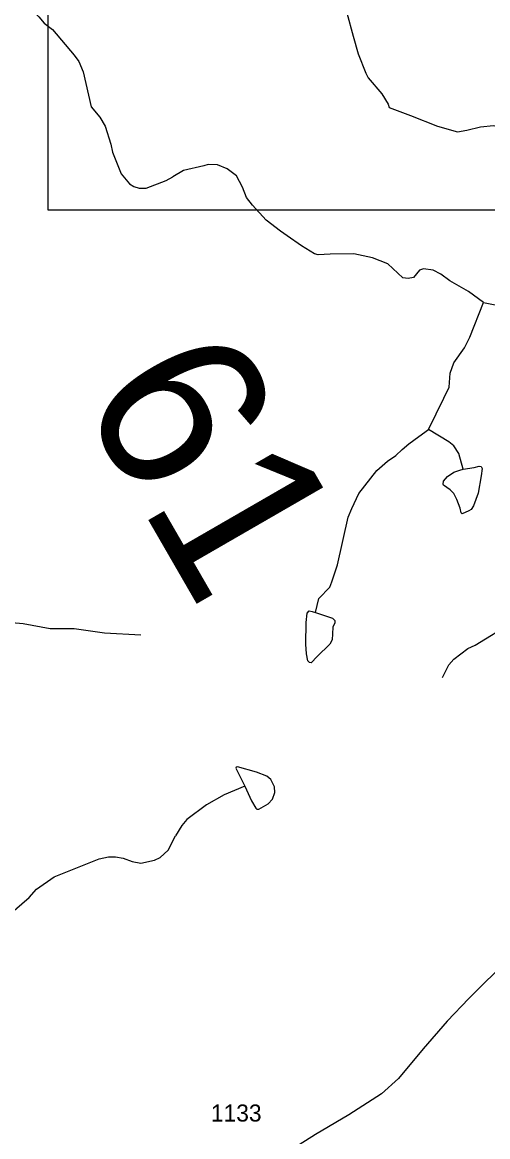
# Model space of a CAD drawing. Extents: x 2056842 to 2160602, y 826753 to 1016856.
# Drawn here: x 2109514 to 2112929, y 914370 to 922545 of the extents above; entities that cross this region are included whole.
import ezdxf

# ---------------------------------------------------------------- set-up
doc = ezdxf.new("R2010")
doc.units = 0
for name, color, linetype in [('Exist Hydrographic Creek Single Shore', 7, 'Continuous'), ('Exist Hydrographic Misc Water Feature', 7, 'Continuous'), ('Exist Road Non-System Type 51', 7, 'Continuous'), ('Exist Road Secondary Structure Standard Bridge Number Label', 7, 'Continuous'), ('Exist Road Secondary Type 51 Attributed', 7, 'Continuous'), ('Exist Road Secondary Type 51 Number Label', 7, 'Continuous'), ('Map Preparation Inset Cut Line', 7, 'Continuous')]:
    doc.layers.add(name, color=color, linetype=linetype)

msp = doc.modelspace()

# ---------------------------------------------------------------- linework, layer by layer
at = {"layer": 'Exist Hydrographic Creek Single Shore'}
for points in [[(2109352.4, 922993), (2109440.7, 922913.4), (2109468.8, 922877.4), (2109501.1, 922759.5), (2109525.2, 922715.7), (2109591.5, 922625.8), (2109635.7, 922586.1), (2109675.7, 922538.1), (2109736.1, 922492.2), (2109894.6, 922304.8), (2109928.8, 922258.8), (2109961, 922183), (2110019.6, 921925.2), (2110082, 921849.4), (2110122, 921783.6), (2110162.6, 921651.9), (2110176.8, 921591.9), (2110239.1, 921434.1), (2110299.6, 921360.3), (2110331.7, 921340.3), (2110371.4, 921328.3), (2110423.6, 921328.5), (2110569.5, 921385.2), (2110619.2, 921411.1)], [(2112898.8, 920488.7), (2112788.3, 920570.4), (2112650.1, 920647.7), (2112585.9, 920697.3), (2112527.8, 920727.1), (2112457.7, 920736.7), (2112427.7, 920726.5), (2112383.9, 920672.3), (2112344.1, 920666.2), (2112305.9, 920671.6), (2112196.4, 920773.7), (2112083.6, 920818.1), (2111946.8, 920847.2), (2111773.2, 920843.8), (2111685.9, 920839.6), (2111657.8, 920845.9), (2111561.6, 920905.5), (2111456.4, 920977.7), (2111409.6, 921013.2), (2111304.5, 921093.1), (2111203.1, 921204.6), (2111160.2, 921260.8), (2111129.8, 921335.6), (2111085.5, 921418), (2111016.5, 921470.4), (2110946.6, 921500.1), (2110878.7, 921501.8), (2110846.6, 921491.7), (2110696.6, 921457.3), (2110619.2, 921411.1)], [(2112898.8, 920488.7), (2112983.1, 920473.2), (2113059.1, 920451)]]:
    msp.add_lwpolyline(points, dxfattribs=at)
at = {"layer": 'Exist Hydrographic Misc Water Feature'}
for points in [[(2112493.1, 919558.7), (2112607.9, 919787.7), (2112645.7, 919867.8), (2112653.3, 919971.9), (2112680.9, 920048), (2112758.4, 920158.3), (2112798, 920234.5), (2112898.9, 920488.8)], [(2111665.5, 918214.5), (2111690.7, 918317.8), (2111770.3, 918402.1), (2111786.1, 918440.2), (2111827.5, 918566.4), (2111906, 918914.7), (2111931.7, 918978.7), (2111983.3, 919089), (2112115.4, 919258.3), (2112192.7, 919326.7), (2112253.5, 919368.5), (2112300.3, 919410.3), (2112349.7, 919452.2), (2112423.2, 919507.9), (2112493.1, 919558.7)], [(2112748.9, 919266), (2112716, 919381.3), (2112679.5, 919438.1), (2112643.8, 919468.8), (2112493.1, 919558.7)], [(2112748.9, 919266), (2112828.7, 919279.6), (2112866.7, 919288.4), (2112881.9, 919287.2), (2112888.3, 919273.2), (2112881.9, 919217.5), (2112857.9, 919090.7), (2112823.7, 918998.2), (2112808.5, 918971.6), (2112790.7, 918962.7), (2112740.1, 918939.9), (2112733.8, 918947.5), (2112727.4, 918980.5), (2112702.1, 919043.8), (2112679.3, 919088.2), (2112654, 919114.8), (2112603.3, 919150.3), (2112602, 919157.9), (2112604.6, 919178.2), (2112633.7, 919213.7), (2112680.6, 919245.3), (2112723.6, 919260.5), (2112748.9, 919266)], [(2112597.1, 917739.8), (2112642.8, 917832), (2112680.5, 917874.2), (2112784.1, 917952.7), (2112836, 917977), (2113107.2, 918142), (2113242.6, 918276.6), (2113304.5, 918324.9), (2113458.1, 918437.6), (2113611.5, 918496.3), (2113689.6, 918502.6), (2113795.8, 918465.1)], [(2111665.5, 918214.5), (2111790.9, 918174), (2111806.1, 918157.5), (2111807.4, 918139.7), (2111793.5, 918109.3), (2111790.9, 918058.6), (2111788.4, 918014.3), (2111769.4, 917983.9), (2111678.2, 917892.6), (2111632.6, 917847), (2111621.2, 917848.3), (2111609.8, 917860.9), (2111599.7, 917911.6), (2111593.4, 917982.6), (2111597.1, 918142.3), (2111603.5, 918212), (2111618.7, 918228.5), (2111640.2, 918223.4), (2111665.5, 918214.5)], [(2111147.1, 916941.8), (2111196.5, 916834), (2111226.9, 916779.6), (2111235.8, 916771.9), (2111249.7, 916771.9), (2111318.1, 916811.2), (2111351, 916845.5), (2111367.5, 916894.9), (2111363.7, 916938), (2111338.3, 916991.2), (2111309.2, 917015.3), (2111233.2, 917044.4), (2111093.9, 917082.4), (2111082.5, 917079.9), (2111081.2, 917073.6), (2111088.8, 917058.4), (2111129.4, 916976), (2111147.1, 916941.8)], [(2111147.1, 916941.8), (2110995, 916878.6), (2110865.2, 916804.2), (2110721.9, 916697.5), (2110683.9, 916653.4), (2110638.3, 916577.2)], [(2109420.2, 916000.1), (2109563.9, 916124.4), (2109617.7, 916186.6), (2109747.5, 916277.1), (2110077, 916408.1), (2110146.9, 916424.3), (2110196.8, 916424.3), (2110255, 916412.6), (2110321.1, 916388.9), (2110384.8, 916377.1), (2110485, 916399.3), (2110526.8, 916417.4), (2110584.6, 916471.7), (2110638.3, 916577.2)]]:
    msp.add_lwpolyline(points, dxfattribs=at)
at = {"layer": 'Exist Road Non-System Type 51'}
for points in [[(2111896.1, 922614.1), (2111942.8, 922443.3), (2111977.8, 922313), (2112035.3, 922171), (2112051.5, 922136.8), (2112152.1, 922020), (2112198.8, 921944.5), (2112206, 921919.3), (2112363.2, 921862.7), (2112560.8, 921783.6), (2112706.3, 921742.3), (2112776.3, 921754.8), (2112875.1, 921778.2), (2112972.1, 921787.2), (2113049.4, 921769.2), (2113083.5, 921738.7), (2113138.3, 921624.5), (2113185, 921594), (2113314.3, 921597.6), (2113371.8, 921570.6), (2113404.1, 921534.6)], [(2108987.3, 918288.1), (2109072.7, 918231.1), (2109185.9, 918170), (2109324.2, 918152), (2109520, 918135.9), (2109717.6, 918098.1), (2109895.4, 918098.1), (2110116.4, 918065.8), (2110384.9, 918052.3)]]:
    msp.add_lwpolyline(points, dxfattribs=at)
at = {"layer": 'Exist Road Secondary Type 51 Attributed'}
msp.add_lwpolyline([(2115374, 918379.6), (2115363.5, 918325.8), (2115286.2, 918056.3), (2115181.2, 917744.5), (2115080.6, 917550.4), (2114980.1, 917417.5), (2114849.9, 917292.6), (2114589.5, 917039.2), (2114215.1, 916707.7), (2114041, 916596.3), (2113827.3, 916470.5), (2113733.9, 916391.4), (2113639.6, 916286.3), (2113474.4, 916063.5), (2113352.3, 915937.7), (2113087.5, 915679.9), (2112789.4, 915385.2), (2112632.3, 915217.2), (2112454.5, 915014.1), (2112274.9, 914796.7), (2112150.1, 914684.4), (2111909.5, 914531.6), (2111665.3, 914386.1), (2111425.6, 914234.2)], dxfattribs=at)
at = {"layer": 'Map Preparation Inset Cut Line'}
msp.add_lwpolyline([(2109703.5, 945295.9), (2139407.7, 945295.9), (2139407.7, 921167.4), (2109703.5, 921167.4), (2109703.5, 945295.9)], dxfattribs=at)

# ---------------------------------------------------------------- texts
at = {"layer": 'Exist Road Secondary Structure Standard Bridge Number Label'}
msp.add_text('61', height=1230.31, rotation=300, dxfattribs=at).set_placement((2109918.6, 919794.6))
at = {"layer": 'Exist Road Secondary Type 51 Number Label'}
msp.add_text('1133', height=125, dxfattribs=at).set_placement((2110897.9, 914481.5))

doc.saveas('drawing.dxf')
